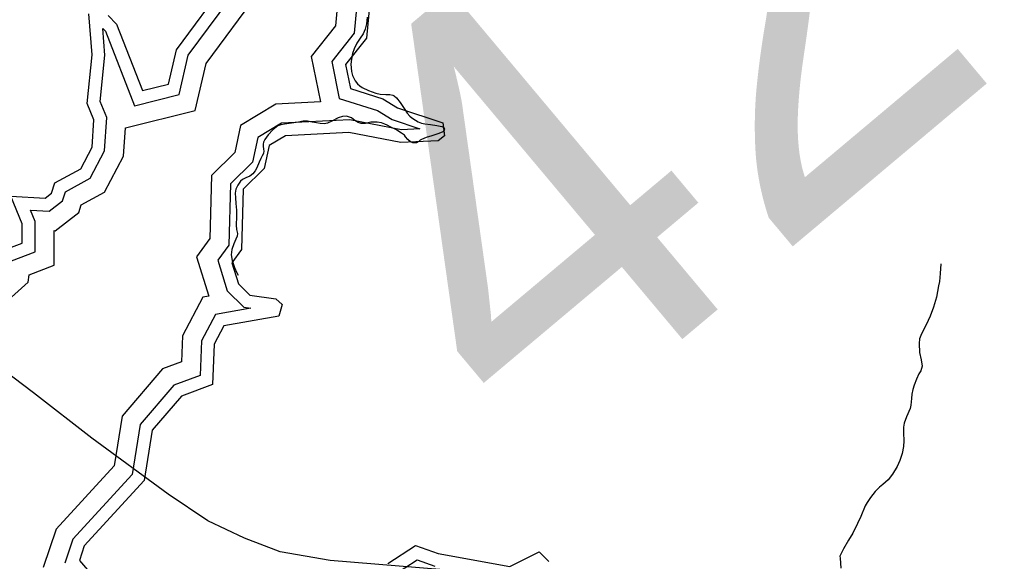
# Model space of a CAD drawing. Extents: x 2001466 to 31450019, y -30647475 to 847247.
# Drawn here: x 2021226 to 2026213, y 671221 to 674000 of the extents above; entities that cross this region are included whole.
import ezdxf

# ---------------------------------------------------------------- set-up
doc = ezdxf.new("R2010")
doc.units = 0
for name, color, linetype in [('Exist Hydrographic Buffer Line', 7, 'Continuous'), ('Exist Hydrographic Lake Shore', 7, 'Continuous'), ('Exist Hydrographic Misc Water Feature', 7, 'Continuous'), ('Exist Railroad Mainline', 7, 'Continuous'), ('Exist Road Secondary Structure Standard Bridge Number Label', 7, 'Continuous')]:
    doc.layers.add(name, color=color, linetype=linetype)

msp = doc.modelspace()

# ---------------------------------------------------------------- linework, layer by layer
at = {"layer": 'Exist Hydrographic Buffer Line'}
for points in [[(2021769.6, 673444.3), (2022127.8, 673533.5), (2022183.8, 673774.6), (2022452.2, 674137.5), (2022453, 674162.9), (2022655.2, 674166.7), (2022797.2, 674349), (2022794.1, 674471.7), (2022877.2, 674456.9), (2023064.9, 674563.1), (2023115, 674698.4), (2023283.9, 674876.4), (2023305.8, 674991), (2023347.5, 675000.3), (2023581.4, 675195.6), (2023575.3, 675380.7), (2023621.8, 675358.8), (2023844, 675389.3), (2024314.7, 675802.4), (2024323.5, 675849.7), (2024352.5, 675857.9), (2024554.6, 675971.9)], [(2022865.3, 674154.4), (2022847.9, 673967.6), (2022722.6, 673810.4), (2022770.4, 673576.9), (2022541.1, 673565.3), (2022361.1, 673456.3), (2022331.6, 673317.7), (2022211.5, 673199.7), (2022203.1, 672876.7), (2022134.3, 672783.4), (2022197.3, 672581.9), (2022167.4, 672576.6), (2022062.2, 672378.7), (2022057, 672243.9), (2021961, 672208.2), (2021753, 671966.8), (2021712.4, 671711.3), (2021414.2, 671386.9), (2021348.5, 671190.3)], [(2021816.7, 673557.4), (2022045.5, 673614.5), (2022092.6, 673816.7), (2022354.8, 674171.3)], [(2022960.4, 674114), (2022943.2, 673929.3), (2022828.2, 673785), (2022867.2, 673595.2), (2023063, 673533.6), (2023137.6, 673486.3), (2023280.8, 673439.1), (2023186.6, 673434.6), (2022920.3, 673485.9), (2022570.9, 673468.3), (2022448.5, 673394.2), (2022421.7, 673268.2), (2022308.8, 673157.4), (2022300.7, 672843.2), (2022243.2, 672765.1), (2022292, 672608.8), (2022377.1, 672525.1), (2022412.7, 672520), (2022231.8, 672488), (2022159.7, 672352.4), (2022152.8, 672174.5), (2022019.1, 672124.8), (2021845.8, 671923.7), (2021804.9, 671666.6), (2021500.9, 671335.8), (2021459.6, 671212.2)], [(2021640.8, 673578.4), (2021664.7, 673816.9), (2021653.6, 673953.8), (2021667.4, 673939.6), (2021816.7, 673557.4)], [(2021663.4, 673326.9), (2021674.3, 673496.9), (2021640.8, 673578.4)], [(2021760.3, 673299.7), (2021769.6, 673444.3)], [(2020568.9, 671906.7), (2020612, 671921.2), (2020705.3, 672024.5), (2020712.6, 672114.3), (2020713.9, 672115.2), (2020828.8, 672090.3), (2020925.1, 672150), (2020914.9, 672373.1), (2020857, 672524.4), (2020894.8, 672574.9), (2021070.6, 672606), (2021178, 672702.4), (2021185.2, 672762.6), (2021306.4, 672808.2), (2021306.4, 672964.8), (2021282.8, 673022.8), (2021378.4, 673017.3), (2021446.8, 673070.2), (2021462, 673116.8), (2021589.7, 673186.6), (2021663.4, 673326.9)], [(2020600.2, 671813.4), (2020667.8, 671836.1), (2020800.7, 671983.3), (2020801.6, 671995.4), (2020846.8, 671985.6), (2021026.1, 672096.8), (2021012.5, 672393.5), (2020975.8, 672489.3), (2021115.4, 672514), (2021271.3, 672653.9), (2021275.8, 672691.5), (2021404.9, 672740), (2021404.9, 672917.1), (2021409.5, 672916.9), (2021531, 673010.8), (2021543.5, 673049.1), (2021663, 673114.5), (2021760.3, 673299.7)], [(2023140.5, 671148.2), (2023266.4, 671230.5), (2023357.6, 671198)]]:
    msp.add_lwpolyline(points, dxfattribs=at)
at = {"layer": 'Exist Hydrographic Lake Shore'}
for points in [[(2021681.7, 674019.2), (2021723.7, 673975.7), (2021856.8, 673635.1), (2021990.7, 673668.4), (2022031.7, 673844.8), (2022289.9, 674193.9)], [(2023023.8, 674087.1), (2023006.7, 673903.7), (2022898.7, 673768.1), (2022923.7, 673646.2), (2023090.8, 673593.6), (2023165.9, 673546.1), (2023398.8, 673469.2), (2023406.8, 673403.4), (2023373.8, 673377.8), (2023181.9, 673368.6), (2022915.7, 673420), (2022590.7, 673403.6), (2022506.8, 673352.8), (2022481.8, 673235.2), (2022373.7, 673129.1), (2022365.7, 672820.8), (2022315.7, 672753), (2022349.8, 672644), (2022407.8, 672587), (2022540.7, 672567.9), (2022574.7, 672537.8), (2022557.7, 672479), (2022274.7, 672429), (2022224.7, 672334.9), (2022216.7, 672128.3), (2022057.8, 672069.2), (2021907.7, 671895), (2021866.6, 671636.7), (2021558.7, 671301.7), (2021533.6, 671226.8), (2021625.7, 671119.9)], [(2021124.8, 672810), (2021240.8, 672853.6), (2021240.8, 672952), (2021182.8, 673094.3), (2021357.7, 673084.2), (2021390.7, 673109.7), (2021407.7, 673161.8), (2021540.8, 673234.6), (2021598.9, 673345.1), (2021607.9, 673485.9), (2021573.8, 673568.6), (2021598.9, 673817.5), (2021581.8, 674027.8)], [(2023116.6, 671211), (2023257.7, 671303.3), (2023374.6, 671261.6), (2023741.6, 671195.1), (2023891.7, 671270.8), (2023941.8, 671220.5)]]:
    msp.add_lwpolyline(points, dxfattribs=at)
at = {"layer": 'Exist Hydrographic Misc Water Feature'}
for points in [[(2023010.4, 674011.9), (2023006.7, 673976.7), (2023000.6, 673950.6), (2022988.7, 673926.2), (2022974.8, 673904.4), (2022956.7, 673878.5), (2022942.8, 673848.4), (2022934.4, 673825.6), (2022929, 673796.2), (2022927, 673770), (2022930.5, 673733), (2022935, 673712.4), (2022949.1, 673684.3), (2022959.8, 673669.2), (2022972.5, 673659.1), (2022984, 673651.5), (2023017.2, 673636.1), (2023054.7, 673622.2), (2023077.1, 673616.8), (2023105.2, 673614.7), (2023127.1, 673614.2), (2023141, 673612.2), (2023149, 673608.8), (2023161.1, 673598.7), (2023179.2, 673574.6), (2023200.3, 673543.8), (2023215.3, 673518.9), (2023228.8, 673504.6), (2023239.3, 673494.6), (2023257.9, 673482.8), (2023271.5, 673475.1), (2023289.3, 673468.1), (2023305.3, 673464.5), (2023335.4, 673460.7), (2023367.4, 673456.7), (2023393.5, 673451.3), (2023403.3, 673446.1), (2023407.4, 673438.7)], [(2023407.4, 673438.7), (2023405.4, 673433), (2023397.6, 673423.3), (2023377.5, 673414.7), (2023341.6, 673403.1), (2023313.5, 673394.6), (2023289.5, 673384.4), (2023281.3, 673380.5), (2023275.6, 673374.9), (2023263.5, 673366.9), (2023243.6, 673366.6), (2023231.7, 673372.5), (2023218.4, 673384.3), (2023207.5, 673398.5), (2023200.7, 673406), (2023185.5, 673416.9), (2023157.5, 673434.8), (2023131.4, 673448.4), (2023113.4, 673458.6), (2023101.3, 673463.8), (2023083.8, 673469.1), (2023061.5, 673472.8), (2023046.9, 673473.9), (2023029.3, 673472.7), (2023001.4, 673466.7), (2022979.5, 673466.2), (2022964.7, 673471.4), (2022947.5, 673482.5), (2022929.4, 673495.9), (2022915.1, 673501.2), (2022903.2, 673503.9), (2022883.3, 673501.8), (2022861.4, 673495.7), (2022829.4, 673478.3), (2022807.4, 673468.1), (2022789.8, 673464.4), (2022769.5, 673465.6), (2022749.6, 673470.1), (2022727.5, 673473.8), (2022703.5, 673477.6), (2022681.5, 673478.1), (2022657.5, 673473.6), (2022633.3, 673470), (2022609.6, 673465.6), (2022585.6, 673463.6), (2022567.1, 673459.9), (2022551.5, 673453.6), (2022542.7, 673448), (2022525.7, 673433.6), (2022501.5, 673407.9), (2022485.7, 673385.2), (2022478.7, 673371.4), (2022476.1, 673360), (2022475.9, 673351.8), (2022477.7, 673333.7), (2022479.8, 673325.5), (2022477.7, 673313.2), (2022472.2, 673301), (2022463.8, 673287.2), (2022455.8, 673267.7), (2022443.9, 673239.3), (2022435.9, 673223), (2022424, 673207.7), (2022408, 673195.7), (2022387.9, 673187.1), (2022369.8, 673179.2), (2022360.4, 673170.4), (2022346.1, 673151), (2022336.2, 673129), (2022332.3, 673109.5), (2022334.2, 673085.6), (2022336.2, 673056.9), (2022340.3, 673021.5), (2022340.3, 672989.5), (2022338.3, 672945.3), (2022340.5, 672923.1), (2022344.4, 672903.3), (2022342.6, 672889.4), (2022336.4, 672873.1), (2022326.6, 672849.6), (2022316.5, 672821), (2022312.6, 672793.3), (2022316.7, 672763.6), (2022328.8, 672728.9), (2022340.7, 672701.6), (2022348.9, 672689.1)], [(2025953.1, 672747.2), (2025949.4, 672697.2), (2025945.5, 672657.1), (2025941.4, 672635), (2025935.5, 672604.8), (2025929.6, 672577), (2025915.8, 672524.8), (2025897.8, 672478.5), (2025877.7, 672434.6), (2025853.9, 672389.1), (2025843.8, 672363.1), (2025842, 672338.5), (2025844, 672292.5), (2025852, 672254.6), (2025856.1, 672222.5), (2025850.2, 672198.9), (2025840.1, 672182.7), (2025828.3, 672156.6), (2025816.4, 672124.9), (2025808.4, 672103), (2025804.5, 672078.4), (2025802.4, 672056.3), (2025798.5, 672022.8), (2025794.6, 672004.7), (2025776.8, 671962.5), (2025764.7, 671930.8), (2025760.8, 671910.3), (2025760.8, 671880.7), (2025762.8, 671840.6), (2025760.4, 671811.1), (2025754.8, 671774.3), (2025743, 671738.4), (2025729, 671708.4), (2025705, 671668.6), (2025683.3, 671640.4), (2025655.2, 671616.3), (2025638, 671602), (2025616, 671579.5), (2025591.2, 671548.8), (2025575.4, 671524.5), (2025565.4, 671506.6), (2025541.6, 671452.1), (2025525.6, 671416.4), (2025501.6, 671366), (2025479.9, 671330.4), (2025453.8, 671286.5), (2025434.4, 671249.2)], [(2025434.4, 671249.2), (2025436.6, 671238.6), (2025438.9, 671186.8)]]:
    msp.add_lwpolyline(points, dxfattribs=at)
at = {"layer": 'Exist Railroad Mainline'}
msp.add_lwpolyline([(2025748.8, 670199), (2025598.1, 670303), (2025275.4, 670572.8), (2024990.2, 670800.2), (2024698.4, 670997.7), (2024529.2, 671057.7), (2024289.5, 671092.6), (2023528.4, 671167.7), (2022821, 671226.2), (2022563.5, 671271.2), (2022380.3, 671341.4), (2022193.5, 671429.6), (2021989, 671566.1), (2021598.4, 671852.7), (2021299.2, 672086.3), (2020843.3, 672429.8)], dxfattribs=at)

# ---------------------------------------------------------------- texts
at = {"layer": 'Exist Road Secondary Structure Standard Bridge Number Label'}
msp.add_text('425', height=2132.54, rotation=40, dxfattribs=at).set_placement((2023868.3, 671724.7))

doc.saveas('drawing.dxf')
